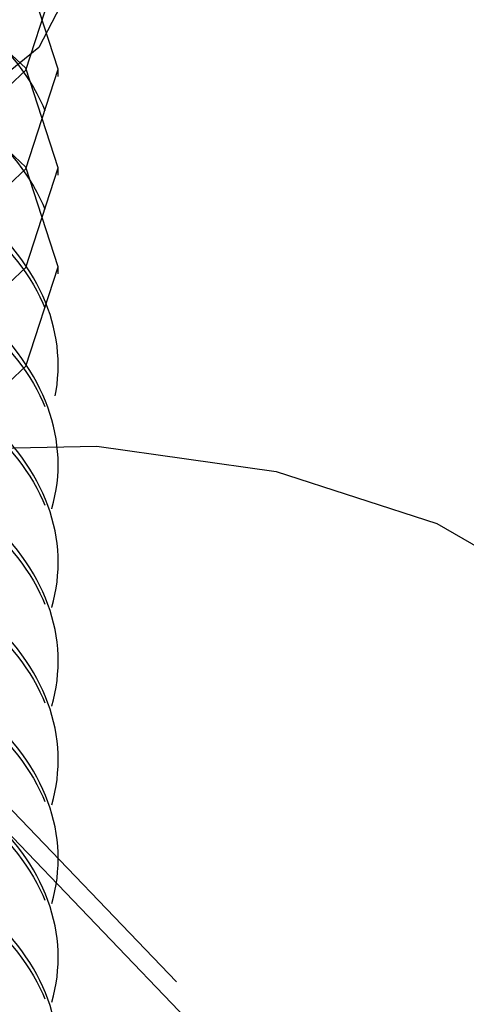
# Model space of a CAD drawing. Header units: inches. Extents: x 1907 to 2452, y -210 to -54.
# Tile 300 of 656: x 1999.767 to 1999.899, y -194.298 to -194.007. Entities that reach past the tile are written whole.
import ezdxf

# ---------------------------------------------------------------- set-up
doc = ezdxf.new("R2010")
doc.units = ezdxf.units.IN
doc.header["$LTSCALE"] = 0.5
doc.header["$MEASUREMENT"] = 0
doc.linetypes.add('HIDDEN', pattern=[0.22499999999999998, 0.15, -0.075])
doc.layers.add('SID-M-H', color=4, linetype='HIDDEN')

msp = doc.modelspace()

# ---------------------------------------------------------------- linework, layer by layer
at = {"layer": 'SID-M-H'}
for p, q in [((1999.778352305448, -194.0215280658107), (1999.768837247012, -193.9920906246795)), ((1999.785144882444, -193.9909137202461), (1999.77266985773, -194.0151037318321)), ((1999.768837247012, -194.0218033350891), (1999.778352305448, -193.9923658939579)), ((1999.768837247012, -194.0212527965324), (1999.741740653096, -193.9960194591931)), ((1999.77266985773, -194.0151037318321), (1999.747264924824, -194.0356446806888)), ((1999.778352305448, -194.0506902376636), (1999.768837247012, -194.0212527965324)), ((1999.741740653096, -194.0470366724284), (1999.768837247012, -194.0218033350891)), ((1999.768837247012, -194.0509655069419), (1999.778352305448, -194.0215280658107)), ((1999.778352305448, -194.023654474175), (1999.778352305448, -194.0215280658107)), ((1999.768837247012, -194.0504149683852), (1999.741740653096, -194.0251816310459)), ((1999.741740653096, -194.0761988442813), (1999.768837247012, -194.0509655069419)), ((1999.778352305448, -194.0798524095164), (1999.768837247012, -194.0504149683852)), ((1999.768837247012, -194.0801276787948), (1999.778352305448, -194.0506902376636)), ((1999.778352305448, -194.0528166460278), (1999.778352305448, -194.0506902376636)), ((1999.741740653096, -194.1053610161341), (1999.768837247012, -194.0801276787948)), ((1999.768837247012, -194.1092898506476), (1999.778352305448, -194.0798524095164)), ((1999.778352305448, -194.0819788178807), (1999.778352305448, -194.0798524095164)), ((1999.741740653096, -194.1345231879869), (1999.768837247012, -194.1092898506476)), ((1999.778352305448, -194.1111409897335), (1999.778352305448, -194.1090145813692)), ((1999.735321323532, -194.1339902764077), (1999.789756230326, -194.1329167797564)), ((1999.789756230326, -194.1329167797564), (1999.842674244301, -194.1403613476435)), ((1999.778352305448, -194.1403031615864), (1999.778352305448, -194.1381767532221)), ((1999.842674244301, -194.1403613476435), (1999.890150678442, -194.1557718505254)), ((1999.890150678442, -194.1557718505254), (1999.928664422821, -194.1780053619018)), ((1999.778352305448, -194.1694653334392), (1999.778352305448, -194.1673389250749)), ((1999.778352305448, -194.198627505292), (1999.778352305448, -194.1965010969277)), ((1999.74405681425, -194.2189296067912), (1999.822205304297, -194.3004095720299)), ((1999.818709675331, -194.30460561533), (1999.740723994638, -194.2232954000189)), ((1999.778352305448, -194.2277896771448), (1999.778352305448, -194.2256632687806)), ((1999.778352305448, -194.2569518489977), (1999.778352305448, -194.2548254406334)), ((1999.778352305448, -194.2861140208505), (1999.778352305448, -194.2839876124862))]:
    msp.add_line(p, q, dxfattribs=at)
for points, knots in [([(1999.670142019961, -193.9163022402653), (1999.683475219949, -193.918621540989), (1999.709994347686, -193.9232345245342), (1999.745604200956, -193.9400938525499), (1999.771859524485, -193.9643076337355), (1999.781602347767, -193.9944998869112), (1999.771844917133, -194.024646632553), (1999.744041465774, -194.050492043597), (1999.702433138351, -194.0683636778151), (1999.653352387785, -194.0758227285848), (1999.604271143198, -194.0720082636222), (1999.562664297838, -194.0577853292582), (1999.534855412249, -194.0355721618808), (1999.52511823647, -194.009119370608), (1999.534785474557, -193.9823906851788), (1999.562944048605, -193.961005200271), (1999.591764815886, -193.9486564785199), (1999.610176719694, -193.9474848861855), (1999.61253131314, -193.9473350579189)], [0, 0, 0, 0, 0.0563759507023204, 0.1121291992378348, 0.1796651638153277, 0.2472011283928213, 0.3147370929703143, 0.3822730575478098, 0.4498090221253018, 0.5173449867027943, 0.5848809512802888, 0.6524169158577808, 0.719952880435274, 0.7874888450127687, 0.8550248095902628, 0.9225607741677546, 0.9900967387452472, 1, 1, 1, 1]), ([(1999.751698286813, -194.0133093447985), (1999.751764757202, -194.006526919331), (1999.751898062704, -193.9929248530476), (1999.738024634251, -193.9737100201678), (1999.715133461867, -193.9581040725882), (1999.684691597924, -193.9473644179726), (1999.650099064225, -193.9430112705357), (1999.614990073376, -193.9453591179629), (1999.583381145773, -193.954219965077), (1999.558853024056, -193.9688448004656), (1999.544244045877, -193.9872907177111), (1999.541622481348, -194.007800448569), (1999.551276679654, -194.0277627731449), (1999.572573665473, -194.044946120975), (1999.603366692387, -194.0572743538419), (1999.640337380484, -194.0630922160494), (1999.679648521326, -194.0615432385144), (1999.716798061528, -194.0524896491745), (1999.747576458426, -194.0367362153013), (1999.768547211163, -194.0157280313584), (1999.777057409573, -193.991663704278), (1999.771792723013, -193.9671121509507), (1999.753869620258, -193.9441714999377), (1999.732871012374, -193.9331515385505), (1999.722400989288, -193.9276569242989)], [0, 0, 0, 0, 0.04072906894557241, 0.08168161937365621, 0.1228790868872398, 0.1645751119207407, 0.2069411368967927, 0.2493802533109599, 0.2929085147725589, 0.3364184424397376, 0.3807835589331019, 0.4254688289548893, 0.4705661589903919, 0.5164183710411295, 0.5622646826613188, 0.6092789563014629, 0.6562779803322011, 0.7040480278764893, 0.7522209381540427, 0.8007283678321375, 0.8500667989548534, 0.8993742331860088, 0.9498274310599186, 1, 1, 1, 1]), ([(1999.686434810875, -193.9492623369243), (1999.691415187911, -193.9499016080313), (1999.712544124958, -193.9526136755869), (1999.743845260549, -193.9681434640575), (1999.771896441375, -193.9933673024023), (1999.78159245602, -194.0236895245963), (1999.771847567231, -194.0538014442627), (1999.744040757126, -194.0796561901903), (1999.702433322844, -194.0975253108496), (1999.65335235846, -194.1049850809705), (1999.604271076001, -194.1011702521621), (1999.562664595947, -194.0869480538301), (1999.534854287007, -194.0647323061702), (1999.525122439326, -194.0382890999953), (1999.534769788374, -194.0115246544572), (1999.56300259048, -193.9902726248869), (1999.590451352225, -193.9780885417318), (1999.6073829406, -193.9768868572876), (1999.608320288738, -193.9768203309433)], [0, 0, 0, 0, 0.02146653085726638, 0.09107041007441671, 0.1606742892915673, 0.2302781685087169, 0.2998820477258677, 0.3694859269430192, 0.4390898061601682, 0.5086936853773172, 0.5782975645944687, 0.6479014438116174, 0.7175053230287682, 0.787109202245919, 0.8567130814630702, 0.9263169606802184, 0.9959208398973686, 1, 1, 1, 1]), ([(1999.694773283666, -193.9796997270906), (1999.69692536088, -193.9800016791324), (1999.715126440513, -193.982555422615), (1999.743752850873, -193.9974717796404), (1999.771921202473, -194.0224849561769), (1999.781585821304, -194.0528636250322), (1999.771849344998, -194.0829604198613), (1999.744040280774, -194.1088192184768), (1999.702433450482, -194.1266872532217), (1999.65335232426, -194.1341473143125), (1999.604271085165, -194.1303324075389), (1999.562664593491, -194.1161102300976), (1999.534854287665, -194.0938944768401), (1999.52512243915, -194.0674512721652), (1999.534769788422, -194.0406868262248), (1999.563002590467, -194.0194347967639), (1999.590451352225, -194.0072507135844), (1999.6073829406, -194.0060490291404), (1999.608320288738, -194.0059825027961)], [0, 0, 0, 0, 0.009448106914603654, 0.07990686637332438, 0.1503656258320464, 0.2208243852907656, 0.291283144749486, 0.3617419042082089, 0.4322006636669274, 0.5026594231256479, 0.5731181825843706, 0.6435769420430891, 0.7140357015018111, 0.7844944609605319, 0.8549532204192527, 0.9254119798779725, 0.9958707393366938, 1, 1, 1, 1]), ([(1999.694773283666, -194.0088618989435), (1999.696925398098, -194.0091638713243), (1999.715126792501, -194.0117177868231), (1999.743738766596, -194.0266262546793), (1999.771971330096, -194.0516745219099), (1999.781399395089, -194.081923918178), (1999.772662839, -194.1120954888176), (1999.752633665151, -194.1279002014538), (1999.742823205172, -194.1356414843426)], [0, 0, 0, 0, 0.02632320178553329, 0.2226270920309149, 0.4189309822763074, 0.6152348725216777, 0.8115387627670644, 1, 1, 1, 1]), ([(1999.593958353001, -194.0663345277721), (1999.583763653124, -194.0692674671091), (1999.559310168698, -194.0763025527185), (1999.535077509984, -194.0972958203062), (1999.525039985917, -194.1235390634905), (1999.534876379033, -194.1501219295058), (1999.562658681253, -194.1723002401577), (1999.604272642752, -194.1865325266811), (1999.653352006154, -194.1903444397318), (1999.702433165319, -194.1828862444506), (1999.74404173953, -194.1650137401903), (1999.771843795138, -194.1391709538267), (1999.781606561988, -194.1090145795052), (1999.771843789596, -194.078858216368), (1999.744041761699, -194.0530153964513), (1999.702433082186, -194.0351430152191), (1999.653352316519, -194.0276843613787), (1999.604271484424, -194.0314979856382), (1999.562663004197, -194.0457238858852), (1999.534860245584, -194.0679260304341), (1999.525100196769, -194.0944199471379), (1999.534852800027, -194.1209951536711), (1999.562692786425, -194.142953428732), (1999.602036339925, -194.1572992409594), (1999.632183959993, -194.1582871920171), (1999.646003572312, -194.1587400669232)], [0, 0, 0, 0, 0.03169033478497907, 0.07601392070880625, 0.1203375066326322, 0.1646610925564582, 0.2089846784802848, 0.2533082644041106, 0.2976318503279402, 0.3419554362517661, 0.3862790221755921, 0.4306026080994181, 0.4749261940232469, 0.519249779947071, 0.5635733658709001, 0.607896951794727, 0.6522205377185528, 0.6965441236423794, 0.7408677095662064, 0.7851912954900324, 0.8295148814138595, 0.8738384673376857, 0.9181620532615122, 0.962485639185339, 1, 1, 1, 1]), ([(1999.694773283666, -194.0380240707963), (1999.69692536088, -194.0383260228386), (1999.715126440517, -194.0408797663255), (1999.743752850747, -194.0557961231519), (1999.771921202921, -194.0808093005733), (1999.781585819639, -194.1111879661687), (1999.771849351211, -194.141284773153), (1999.744040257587, -194.1671435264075), (1999.702433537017, -194.1850117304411), (1999.653352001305, -194.1924711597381), (1999.60427229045, -194.1886586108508), (1999.562660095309, -194.1744276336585), (1999.534871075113, -194.1522447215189), (1999.525059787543, -194.1256789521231), (1999.535003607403, -194.0993719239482), (1999.560944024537, -194.077416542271), (1999.587740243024, -194.0698515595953), (1999.600198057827, -194.0663345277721)], [0, 0, 0, 0, 0.009576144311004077, 0.08098973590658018, 0.152403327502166, 0.2238169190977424, 0.2952305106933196, 0.3666441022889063, 0.438057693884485, 0.5094712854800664, 0.5808848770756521, 0.6522984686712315, 0.723712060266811, 0.7951256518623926, 0.8665392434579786, 0.9379528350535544, 1, 1, 1, 1]), ([(1999.597981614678, -194.0941256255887), (1999.586329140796, -194.0974361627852), (1999.560364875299, -194.1048127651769), (1999.535028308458, -194.1264245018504), (1999.52505317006, -194.1527102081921), (1999.534872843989, -194.1792817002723), (1999.562659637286, -194.2014630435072), (1999.604272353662, -194.2156945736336), (1999.653352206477, -194.2195064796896), (1999.702432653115, -194.212049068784), (1999.744043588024, -194.1941734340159), (1999.771836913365, -194.1683423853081), (1999.781632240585, -194.1381421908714), (1999.771747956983, -194.1081493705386), (1999.744552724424, -194.0818444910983), (1999.716016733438, -194.0714752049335), (1999.701869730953, -194.0663345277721)], [0, 0, 0, 0, 0.0590103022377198, 0.131487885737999, 0.2039654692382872, 0.2764430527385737, 0.3489206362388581, 0.4213982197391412, 0.4938758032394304, 0.5663533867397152, 0.6388309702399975, 0.7113085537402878, 0.7837861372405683, 0.8562637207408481, 0.9287413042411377, 1, 1, 1, 1]), ([(1999.694773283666, -194.0671862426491), (1999.69692536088, -194.0674881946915), (1999.715126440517, -194.0700419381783), (1999.743752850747, -194.0849582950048), (1999.771921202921, -194.1099714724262), (1999.781585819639, -194.1403501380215), (1999.771849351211, -194.1704469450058), (1999.744040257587, -194.1963056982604), (1999.702433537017, -194.2141739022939), (1999.653352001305, -194.221633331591), (1999.60427229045, -194.2178207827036), (1999.562660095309, -194.2035898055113), (1999.534871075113, -194.1814068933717), (1999.525059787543, -194.154841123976), (1999.535003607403, -194.1285340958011), (1999.560944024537, -194.1065787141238), (1999.587740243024, -194.0990137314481), (1999.600198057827, -194.095496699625)], [0, 0, 0, 0, 0.009576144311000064, 0.08098973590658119, 0.152403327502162, 0.2238169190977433, 0.295230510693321, 0.3666441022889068, 0.4380576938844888, 0.5094712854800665, 0.5808848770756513, 0.6522984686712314, 0.7237120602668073, 0.7951256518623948, 0.8665392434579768, 0.9379528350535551, 1, 1, 1, 1]), ([(1999.597078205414, -194.1235956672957), (1999.585753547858, -194.1268217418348), (1999.560128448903, -194.1341216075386), (1999.53503884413, -194.1555938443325), (1999.525050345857, -194.1818704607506), (1999.534873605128, -194.2084443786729), (1999.562659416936, -194.2306251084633), (1999.604272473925, -194.2448566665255), (1999.653351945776, -194.2486690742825), (1999.702433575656, -194.2412096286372), (1999.744040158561, -194.223341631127), (1999.771849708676, -194.1974820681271), (1999.781584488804, -194.1673882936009), (1999.771926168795, -194.1369983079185), (1999.743734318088, -194.1120273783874), (1999.715557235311, -194.0972024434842), (1999.697842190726, -194.0946741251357), (1999.69615618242, -194.0944334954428)], [0, 0, 0, 0, 0.0569838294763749, 0.1289413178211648, 0.2008988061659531, 0.2728562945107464, 0.3448137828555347, 0.4167712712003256, 0.4887287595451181, 0.5606862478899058, 0.6326437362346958, 0.7046012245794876, 0.7765587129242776, 0.848516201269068, 0.9204736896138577, 0.9924311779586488, 1, 1, 1, 1]), ([(1999.597981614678, -194.1232877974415), (1999.586329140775, -194.126598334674), (1999.560364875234, -194.1339749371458), (1999.535028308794, -194.1555866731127), (1999.525053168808, -194.1818723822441), (1999.53487284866, -194.208443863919), (1999.562659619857, -194.2306252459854), (1999.60427241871, -194.2448566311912), (1999.653351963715, -194.2486690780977), (1999.702433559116, -194.2412096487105), (1999.744040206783, -194.2233415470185), (1999.771849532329, -194.197482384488), (1999.78158514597, -194.1673871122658), (1999.771923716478, -194.1370027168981), (1999.743743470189, -194.1120109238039), (1999.715347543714, -194.0971419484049), (1999.697396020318, -194.0946012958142), (1999.695483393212, -194.094330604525)], [0, 0, 0, 0, 0.05843403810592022, 0.1302038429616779, 0.2019736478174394, 0.2737434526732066, 0.345513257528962, 0.4172830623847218, 0.4890528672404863, 0.5608226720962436, 0.6325924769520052, 0.7043622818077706, 0.7761320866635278, 0.8479018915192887, 0.919671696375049, 0.9914415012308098, 1, 1, 1, 1]), ([(1999.691913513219, -194.0959110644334), (1999.695032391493, -194.0963344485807), (1999.714238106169, -194.0989416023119), (1999.743787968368, -194.1140573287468), (1999.771911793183, -194.1391505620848), (1999.78158834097, -194.1695077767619), (1999.771848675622, -194.1996103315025), (1999.744040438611, -194.2254675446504), (1999.702433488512, -194.2433361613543), (1999.653352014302, -194.2507954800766), (1999.604272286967, -194.2469829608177), (1999.562660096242, -194.2327519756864), (1999.534871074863, -194.2105690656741), (1999.52505978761, -194.1840032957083), (1999.535003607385, -194.1576962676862), (1999.560944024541, -194.1357408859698), (1999.587740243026, -194.1281759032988), (1999.600198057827, -194.1246588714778)], [0, 0, 0, 0, 0.01378664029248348, 0.0848966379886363, 0.1560066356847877, 0.2271166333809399, 0.2982266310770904, 0.3693366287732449, 0.4404466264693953, 0.5115566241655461, 0.5826666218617, 0.6537766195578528, 0.7248866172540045, 0.7959966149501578, 0.8671066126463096, 0.9382166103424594, 1, 1, 1, 1]), ([(1999.694773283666, -194.096348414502), (1999.69692536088, -194.0966503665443), (1999.715126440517, -194.0992041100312), (1999.743752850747, -194.1141204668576), (1999.771921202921, -194.139133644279), (1999.781585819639, -194.1695123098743), (1999.771849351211, -194.1996091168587), (1999.744040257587, -194.2254678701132), (1999.702433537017, -194.2433360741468), (1999.653352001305, -194.2507955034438), (1999.60427229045, -194.2469829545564), (1999.562660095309, -194.2327519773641), (1999.534871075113, -194.2105690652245), (1999.525059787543, -194.1840032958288), (1999.535003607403, -194.1576962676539), (1999.560944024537, -194.1357408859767), (1999.587740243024, -194.1281759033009), (1999.600198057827, -194.1246588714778)], [0, 0, 0, 0, 0.009576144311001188, 0.08098973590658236, 0.1524033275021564, 0.2238169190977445, 0.2952305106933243, 0.366644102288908, 0.438057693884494, 0.5094712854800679, 0.5808848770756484, 0.6522984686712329, 0.7237120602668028, 0.7951256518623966, 0.8665392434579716, 0.9379528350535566, 1, 1, 1, 1]), ([(1999.597078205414, -194.1527578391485), (1999.585753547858, -194.1559839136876), (1999.560128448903, -194.1632837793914), (1999.53503884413, -194.1847560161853), (1999.525050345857, -194.2110326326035), (1999.534873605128, -194.2376065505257), (1999.562659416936, -194.2597872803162), (1999.604272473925, -194.2740188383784), (1999.653351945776, -194.2778312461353), (1999.702433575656, -194.27037180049), (1999.744040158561, -194.2525038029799), (1999.771849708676, -194.2266442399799), (1999.781584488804, -194.1965504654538), (1999.771926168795, -194.1661604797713), (1999.743734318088, -194.1411895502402), (1999.715557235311, -194.126364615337), (1999.697842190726, -194.1238362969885), (1999.69615618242, -194.1235956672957)], [0, 0, 0, 0, 0.05698382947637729, 0.1289413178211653, 0.2008988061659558, 0.2728562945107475, 0.3448137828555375, 0.4167712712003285, 0.4887287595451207, 0.5606862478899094, 0.6326437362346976, 0.70460122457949, 0.7765587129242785, 0.8485162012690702, 0.9204736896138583, 0.9924311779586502, 1, 1, 1, 1]), ([(1999.597981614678, -194.1524499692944), (1999.586329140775, -194.1557605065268), (1999.560364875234, -194.1631371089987), (1999.535028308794, -194.1847488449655), (1999.525053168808, -194.2110345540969), (1999.53487284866, -194.2376060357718), (1999.562659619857, -194.2597874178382), (1999.60427241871, -194.274018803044), (1999.653351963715, -194.2778312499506), (1999.702433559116, -194.2703718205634), (1999.744040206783, -194.2525037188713), (1999.771849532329, -194.2266445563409), (1999.78158514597, -194.1965492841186), (1999.771923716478, -194.166164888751), (1999.743743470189, -194.1411730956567), (1999.715347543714, -194.1263041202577), (1999.697396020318, -194.1237634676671), (1999.695483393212, -194.1234927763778)], [0, 0, 0, 0, 0.05843403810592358, 0.130203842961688, 0.2019736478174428, 0.2737434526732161, 0.3455132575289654, 0.4172830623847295, 0.4890528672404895, 0.5608226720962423, 0.6325924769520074, 0.7043622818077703, 0.7761320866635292, 0.8479018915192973, 0.91967169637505, 0.9914415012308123, 1, 1, 1, 1]), ([(1999.694773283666, -194.1255105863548), (1999.69692536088, -194.1258125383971), (1999.715126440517, -194.128366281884), (1999.743752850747, -194.1432826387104), (1999.771921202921, -194.1682958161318), (1999.781585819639, -194.1986744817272), (1999.771849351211, -194.2287712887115), (1999.744040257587, -194.254630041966), (1999.702433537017, -194.2724982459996), (1999.653352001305, -194.2799576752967), (1999.60427229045, -194.2761451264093), (1999.562660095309, -194.2619141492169), (1999.534871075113, -194.2397312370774), (1999.525059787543, -194.2131654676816), (1999.535003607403, -194.1868584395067), (1999.560944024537, -194.1649030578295), (1999.587740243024, -194.1573380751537), (1999.600198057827, -194.1538210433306)], [0, 0, 0, 0, 0.009576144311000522, 0.08098973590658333, 0.1524033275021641, 0.2238169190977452, 0.2952305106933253, 0.3666441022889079, 0.4380576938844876, 0.5094712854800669, 0.5808848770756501, 0.652298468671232, 0.7237120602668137, 0.7951256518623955, 0.8665392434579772, 0.9379528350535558, 1, 1, 1, 1]), ([(1999.597078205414, -194.1819200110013), (1999.585753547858, -194.1851460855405), (1999.560128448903, -194.1924459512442), (1999.53503884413, -194.2139181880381), (1999.525050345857, -194.2401948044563), (1999.534873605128, -194.2667687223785), (1999.562659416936, -194.288949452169), (1999.604272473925, -194.3031810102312), (1999.653351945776, -194.3069934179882), (1999.702433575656, -194.2995339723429), (1999.744040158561, -194.2816659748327), (1999.771849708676, -194.2558064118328), (1999.781584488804, -194.2257126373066), (1999.771926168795, -194.1953226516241), (1999.743734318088, -194.170351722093), (1999.715557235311, -194.1555267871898), (1999.697842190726, -194.1529984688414), (1999.69615618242, -194.1527578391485)], [0, 0, 0, 0, 0.05698382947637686, 0.1289413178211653, 0.2008988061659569, 0.2728562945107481, 0.3448137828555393, 0.4167712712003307, 0.4887287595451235, 0.5606862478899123, 0.6326437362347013, 0.7046012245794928, 0.7765587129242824, 0.8485162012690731, 0.9204736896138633, 0.9924311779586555, 0.9999999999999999, 0.9999999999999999, 0.9999999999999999, 0.9999999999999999]), ([(1999.597981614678, -194.1816121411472), (1999.586329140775, -194.1849226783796), (1999.560364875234, -194.1922992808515), (1999.535028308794, -194.2139110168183), (1999.525053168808, -194.2401967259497), (1999.53487284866, -194.2667682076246), (1999.562659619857, -194.288949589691), (1999.60427241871, -194.3031809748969), (1999.653351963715, -194.3069934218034), (1999.702433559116, -194.2995339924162), (1999.744040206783, -194.2816658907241), (1999.771849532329, -194.2558067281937), (1999.78158514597, -194.2257114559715), (1999.771923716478, -194.1953270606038), (1999.743743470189, -194.1703352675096), (1999.715347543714, -194.1554662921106), (1999.697396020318, -194.1529256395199), (1999.695483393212, -194.1526549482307)], [0, 0, 0, 0, 0.05843403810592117, 0.1302038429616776, 0.2019736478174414, 0.2737434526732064, 0.3455132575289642, 0.4172830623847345, 0.4890528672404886, 0.5608226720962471, 0.6325924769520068, 0.7043622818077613, 0.7761320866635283, 0.8479018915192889, 0.9196716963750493, 0.9914415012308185, 1, 1, 1, 1]), ([(1999.694773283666, -194.1546727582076), (1999.69692536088, -194.1549747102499), (1999.715126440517, -194.1575284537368), (1999.743752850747, -194.1724448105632), (1999.771921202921, -194.1974579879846), (1999.781585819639, -194.22783665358), (1999.771849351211, -194.2579334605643), (1999.744040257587, -194.2837922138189), (1999.702433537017, -194.3016604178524), (1999.653352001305, -194.3091198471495), (1999.60427229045, -194.3053072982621), (1999.562660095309, -194.2910763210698), (1999.534871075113, -194.2688934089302), (1999.525059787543, -194.2423276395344), (1999.535003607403, -194.2160206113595), (1999.560944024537, -194.1940652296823), (1999.587740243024, -194.1865002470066), (1999.600198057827, -194.1829832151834)], [0, 0, 0, 0, 0.009576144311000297, 0.08098973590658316, 0.152403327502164, 0.223816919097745, 0.295230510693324, 0.3666441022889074, 0.4380576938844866, 0.5094712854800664, 0.5808848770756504, 0.6522984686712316, 0.7237120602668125, 0.795125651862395, 0.8665392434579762, 0.9379528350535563, 1, 1, 1, 1]), ([(1999.694773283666, -194.1546727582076), (1999.69692536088, -194.1549747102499), (1999.715126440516, -194.1575284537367), (1999.743752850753, -194.172444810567), (1999.771921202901, -194.1974579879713), (1999.781585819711, -194.2278366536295), (1999.77184935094, -194.2579334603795), (1999.7440402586, -194.2837922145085), (1999.702433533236, -194.3016604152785), (1999.653352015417, -194.3091198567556), (1999.604272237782, -194.3053072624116), (1999.56266029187, -194.2910764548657), (1999.534870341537, -194.2688929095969), (1999.525062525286, -194.2423295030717), (1999.534993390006, -194.2160136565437), (1999.561194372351, -194.1939089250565), (1999.58835068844, -194.1862623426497), (1999.601157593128, -194.1826562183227)], [0, 0, 0, 0, 0.009559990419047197, 0.08085311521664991, 0.1521462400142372, 0.2234393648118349, 0.2947324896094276, 0.3660256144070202, 0.4373187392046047, 0.5086118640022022, 0.5799049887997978, 0.6511981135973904, 0.7224912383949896, 0.7937843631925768, 0.8650774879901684, 0.9363706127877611, 1, 1, 1, 1]), ([(1999.597981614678, -194.210774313), (1999.586329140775, -194.214084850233), (1999.560364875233, -194.221461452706), (1999.535028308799, -194.2430731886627), (1999.525053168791, -194.2693588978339), (1999.534872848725, -194.2959303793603), (1999.562659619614, -194.3181117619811), (1999.604272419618, -194.332343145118), (1999.653351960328, -194.336155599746), (1999.702433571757, -194.3286961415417), (1999.744040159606, -194.3108281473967), (1999.771849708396, -194.284968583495), (1999.781584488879, -194.2548748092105), (1999.771926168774, -194.2244848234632), (1999.743734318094, -194.1995138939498), (1999.715557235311, -194.1846889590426), (1999.697842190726, -194.1821606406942), (1999.69615618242, -194.1819200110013)], [0, 0, 0, 0, 0.05849308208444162, 0.1303354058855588, 0.2021777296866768, 0.2740200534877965, 0.3458623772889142, 0.4177047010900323, 0.4895470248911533, 0.5613893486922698, 0.633231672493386, 0.7050739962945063, 0.7769163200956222, 0.8487586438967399, 0.9206009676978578, 0.9924432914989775, 1, 1, 1, 1]), ([(1999.597981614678, -194.210774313), (1999.586329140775, -194.2140848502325), (1999.560364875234, -194.2214614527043), (1999.535028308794, -194.2430731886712), (1999.525053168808, -194.2693588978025), (1999.53487284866, -194.2959303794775), (1999.562659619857, -194.3181117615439), (1999.60427241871, -194.3323431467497), (1999.653351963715, -194.3361555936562), (1999.702433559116, -194.328696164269), (1999.744040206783, -194.3108280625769), (1999.771849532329, -194.2849689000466), (1999.78158514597, -194.2548736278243), (1999.771923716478, -194.2244892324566), (1999.743743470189, -194.1994974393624), (1999.715347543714, -194.1846284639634), (1999.697396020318, -194.1820878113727), (1999.695483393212, -194.1818171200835)], [0, 0, 0, 0, 0.05843403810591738, 0.1302038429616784, 0.2019736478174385, 0.2737434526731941, 0.3455132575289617, 0.4172830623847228, 0.4890528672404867, 0.5608226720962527, 0.6325924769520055, 0.7043622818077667, 0.7761320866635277, 0.8479018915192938, 0.9196716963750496, 0.9914415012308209, 1, 1, 1, 1]), ([(1999.694773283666, -194.1838349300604), (1999.69692536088, -194.1841368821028), (1999.715126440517, -194.1866906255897), (1999.743752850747, -194.2016069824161), (1999.771921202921, -194.2266201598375), (1999.781585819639, -194.2569988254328), (1999.771849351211, -194.2870956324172), (1999.744040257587, -194.3129543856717), (1999.702433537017, -194.3308225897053), (1999.653352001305, -194.3382820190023), (1999.60427229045, -194.3344694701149), (1999.562660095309, -194.3202384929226), (1999.534871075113, -194.298055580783), (1999.525059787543, -194.2714898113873), (1999.535003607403, -194.2451827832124), (1999.560944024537, -194.2232274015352), (1999.587740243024, -194.2156624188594), (1999.600198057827, -194.2121453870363)], [0, 0, 0, 0, 0.009576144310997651, 0.08098973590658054, 0.1524033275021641, 0.223816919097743, 0.295230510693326, 0.3666441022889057, 0.4380576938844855, 0.5094712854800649, 0.580884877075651, 0.6522984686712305, 0.7237120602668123, 0.7951256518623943, 0.8665392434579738, 0.937952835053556, 1, 1, 1, 1]), ([(1999.597981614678, -194.2399364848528), (1999.586329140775, -194.2432470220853), (1999.560364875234, -194.2506236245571), (1999.535028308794, -194.272235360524), (1999.525053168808, -194.2985210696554), (1999.53487284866, -194.3250925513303), (1999.562659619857, -194.3472739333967), (1999.60427241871, -194.3615053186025), (1999.653351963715, -194.3653177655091), (1999.702433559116, -194.3578583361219), (1999.744040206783, -194.3399902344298), (1999.771849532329, -194.3141310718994), (1999.78158514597, -194.2840357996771), (1999.771923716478, -194.2536514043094), (1999.743743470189, -194.2286596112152), (1999.715347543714, -194.2137906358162), (1999.697396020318, -194.2112499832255), (1999.695483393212, -194.2109792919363)], [0, 0, 0, 0, 0.05843403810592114, 0.1302038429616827, 0.2019736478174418, 0.2737434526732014, 0.3455132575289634, 0.4172830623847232, 0.4890528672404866, 0.5608226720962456, 0.6325924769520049, 0.7043622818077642, 0.7761320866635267, 0.847901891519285, 0.919671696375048, 0.9914415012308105, 1, 1, 1, 1]), ([(1999.694773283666, -194.2129971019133), (1999.69692536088, -194.2132990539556), (1999.715126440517, -194.2158527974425), (1999.743752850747, -194.2307691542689), (1999.771921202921, -194.2557823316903), (1999.781585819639, -194.2861609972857), (1999.771849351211, -194.31625780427), (1999.744040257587, -194.3421165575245), (1999.702433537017, -194.3599847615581), (1999.653352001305, -194.3674441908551), (1999.60427229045, -194.3636316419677), (1999.562660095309, -194.3494006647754), (1999.534871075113, -194.3272177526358), (1999.525059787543, -194.3006519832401), (1999.535003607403, -194.2743449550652), (1999.560944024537, -194.252389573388), (1999.587740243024, -194.2448245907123), (1999.600198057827, -194.2413075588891)], [0, 0, 0, 0, 0.009576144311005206, 0.08098973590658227, 0.1524033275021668, 0.2238169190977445, 0.2952305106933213, 0.3666441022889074, 0.438057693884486, 0.5094712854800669, 0.580884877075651, 0.6522984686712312, 0.723712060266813, 0.795125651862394, 0.8665392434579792, 0.9379528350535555, 1, 1, 1, 1]), ([(1999.597981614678, -194.2690986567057), (1999.586329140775, -194.2724091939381), (1999.560364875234, -194.27978579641), (1999.535028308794, -194.3013975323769), (1999.525053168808, -194.3276832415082), (1999.53487284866, -194.3542547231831), (1999.562659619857, -194.3764361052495), (1999.60427241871, -194.3906674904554), (1999.653351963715, -194.3944799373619), (1999.702433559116, -194.3870205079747), (1999.744040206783, -194.3691524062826), (1999.771849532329, -194.3432932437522), (1999.78158514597, -194.3131979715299), (1999.771923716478, -194.2828135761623), (1999.743743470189, -194.2578217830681), (1999.715347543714, -194.242952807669), (1999.697396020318, -194.2404121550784), (1999.695483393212, -194.2401414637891)], [0, 0, 0, 0, 0.05843403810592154, 0.1302038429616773, 0.2019736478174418, 0.2737434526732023, 0.3455132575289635, 0.4172830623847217, 0.4890528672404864, 0.5608226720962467, 0.6325924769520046, 0.70436228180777, 0.7761320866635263, 0.8479018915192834, 0.9196716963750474, 0.9914415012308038, 1, 1, 1, 1]), ([(1999.694773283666, -194.2421592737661), (1999.69692536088, -194.2424612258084), (1999.715126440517, -194.2450149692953), (1999.743752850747, -194.2599313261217), (1999.771921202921, -194.2849445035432), (1999.781585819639, -194.3153231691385), (1999.771849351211, -194.3454199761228), (1999.744040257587, -194.3712787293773), (1999.702433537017, -194.3891469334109), (1999.653352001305, -194.396606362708), (1999.60427229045, -194.3927938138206), (1999.562660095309, -194.3785628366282), (1999.534871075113, -194.3563799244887), (1999.525059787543, -194.3298141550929), (1999.535003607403, -194.303507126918), (1999.560944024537, -194.2815517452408), (1999.587740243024, -194.2739867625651), (1999.600198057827, -194.2704697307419)], [0, 0, 0, 0, 0.009576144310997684, 0.08098973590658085, 0.1524033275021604, 0.2238169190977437, 0.2952305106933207, 0.366644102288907, 0.4380576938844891, 0.5094712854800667, 0.5808848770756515, 0.6522984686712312, 0.7237120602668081, 0.7951256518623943, 0.8665392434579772, 0.9379528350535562, 1, 1, 1, 1]), ([(1999.694773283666, -194.271321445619), (1999.696925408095, -194.2716234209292), (1999.715126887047, -194.2741773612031), (1999.743734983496, -194.2890846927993), (1999.771984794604, -194.3141380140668), (1999.781349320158, -194.3443687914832), (1999.773098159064, -194.3737139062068), (1999.75406515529, -194.388841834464), (1999.745196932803, -194.3958905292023)], [0, 0, 0, 0, 0.02678379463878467, 0.2265225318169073, 0.4262612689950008, 0.626000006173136, 0.8257387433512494, 0.9999999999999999, 0.9999999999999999, 0.9999999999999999, 0.9999999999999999]), ([(1999.742488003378, -194.3962867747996), (1999.752431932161, -194.3884476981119), (1999.772601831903, -194.3725472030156), (1999.781405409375, -194.342260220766), (1999.771972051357, -194.3120026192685), (1999.743729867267, -194.2869763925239), (1999.715347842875, -194.2721151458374), (1999.697396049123, -194.269574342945), (1999.695483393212, -194.269303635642)], [0, 0, 0, 0, 0.1909823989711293, 0.3873816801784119, 0.5837809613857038, 0.7801802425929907, 0.9765795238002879, 1, 1, 1, 1])]:
    msp.add_open_spline(points, degree=3, knots=knots, dxfattribs=at)

doc.saveas('drawing.dxf')
